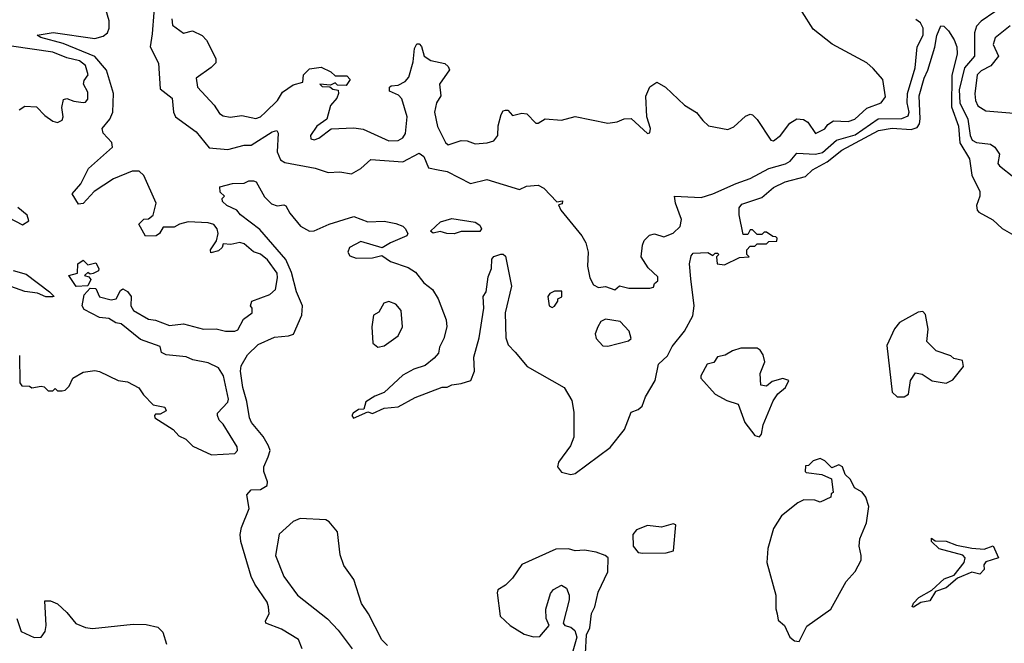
# Model space of a CAD drawing. Extents: x 2472589 to 2662339, y 701009 to 849030.
# Tile 288 of 406: x 2541282 to 2545504, y 792788 to 795461. Entities that reach past the tile are written whole.
import ezdxf

# ---------------------------------------------------------------- set-up
doc = ezdxf.new("R2010")
doc.units = 0

msp = doc.modelspace()

# ---------------------------------------------------------------- linework, layer by layer
at = {"layer": '0CON05XD'}
for points in [[(2541864.5, 795585), (2541849.9, 795400.1), (2541841.8, 795345), (2541878.1, 795275), (2541884.5, 795164.5), (2541936.9, 795125), (2541941.5, 795065), (2541951.1, 795045), (2542039.6, 794979.6), (2542095, 794911.2), (2542175, 794904.4), (2542245, 794923.3), (2542275, 794923.3), (2542365, 794980.6), (2542385, 794986), (2542391.2, 794975), (2542387.1, 794895), (2542400.9, 794860.9), (2542419.4, 794849.4), (2542550, 794825), (2542605, 794806.7), (2542655, 794808.8), (2542705, 794800), (2542745, 794822.5), (2542788.8, 794861.2), (2542925, 794852.2), (2542995, 794888.8), (2543015.8, 794875), (2543035.8, 794825.8), (2543077, 794817), (2543115, 794810), (2543215, 794758.8), (2543285, 794775.8), (2543425, 794732.5), (2543455, 794747.5), (2543505, 794751.2), (2543529.3, 794739.3), (2543585, 794680), (2543610, 794685), (2543608.3, 794671.7), (2543592.5, 794667.5), (2543602.5, 794645), (2543693.3, 794535), (2543710, 794505), (2543720, 794465), (2543716.7, 794405), (2543727.5, 794355), (2543742.5, 794325), (2543765, 794312.5), (2543795, 794317.5), (2543835, 794302.5), (2543855, 794320), (2543895, 794310), (2543985, 794310), (2544000, 794315), (2544005, 794330), (2544018.3, 794341.7), (2544018.3, 794358.3), (2543977, 794397), (2543947.5, 794445), (2543952.5, 794495), (2543960, 794515), (2543983, 794537), (2544005, 794542.5), (2544045, 794530), (2544085, 794546), (2544114.4, 794575), (2544120.4, 794605), (2544094.3, 794675), (2544090, 794705), (2544205, 794699.1), (2544255, 794714.5), (2544355, 794759.5), (2544415, 794780), (2544495, 794822.9), (2544566.7, 794843.3), (2544585.6, 794855), (2544615, 794889.4), (2544695, 794884.7), (2544725, 794892.4), (2544785, 794944.2), (2544865, 794967), (2544963.7, 795036.3), (2545065, 795036.8), (2545091.7, 795048.3), (2545095.9, 795065), (2545087.4, 795105), (2545089.5, 795145), (2545122.3, 795255), (2545130.7, 795345), (2545156.2, 795395), (2545156.1, 795425), (2545145, 795446.9), (2545125, 795462.1)], [(2542205, 793601.2), (2542216.2, 793615), (2542215, 793630), (2542155, 793727.5), (2542137.5, 793745), (2542130, 793765), (2542130, 793775), (2542175, 793822), (2542177.8, 793835), (2542156.4, 793935), (2542135, 793968.8), (2542090.5, 793990.5), (2542025, 794003.8), (2541996, 794016), (2541910, 794025), (2541890, 794035), (2541885, 794060), (2541800.5, 794090.5), (2541717, 794157), (2541695, 794161.2), (2541665, 794180), (2541625, 794184), (2541559.3, 794219.3), (2541550, 794235), (2541558.3, 794281.7), (2541585, 794310), (2541608.3, 794308.3), (2541625, 794272.5), (2541675, 794260), (2541696, 794264), (2541715, 794300), (2541725, 794307.5), (2541745, 794296.7), (2541760, 794275), (2541758.8, 794235), (2541770, 794215), (2541835, 794177.5), (2541865, 794173.3), (2541925, 794150), (2541985, 794158), (2542070, 794135), (2542125, 794136.2), (2542165, 794126), (2542205, 794126), (2542217.9, 794132.1), (2542242, 794178), (2542280, 794205), (2542280, 794225), (2542272.5, 794235), (2542277.5, 794255), (2542355, 794283.8), (2542378.8, 794305), (2542388.6, 794355), (2542386.5, 794375), (2542345, 794432), (2542315.7, 794455.7), (2542285, 794466.2), (2542245, 794500), (2542225.9, 794505.9), (2542187.5, 794497.5), (2542155, 794500), (2542150, 794485), (2542135, 794470), (2542101.7, 794461.7), (2542100, 794475), (2542127, 794513), (2542133.8, 794545), (2542128.8, 794565), (2542115, 794583.3), (2542090.8, 794590.8), (2542005, 794594.2), (2541967.5, 794585), (2541945, 794572), (2541898.3, 794571.7), (2541882.5, 794545), (2541867.5, 794535), (2541822.5, 794532.5), (2541793.3, 794585), (2541815, 794606.7), (2541835, 794607.5), (2541855, 794622.5), (2541867.5, 794675), (2541815, 794793.8), (2541795, 794811.9), (2541765, 794811.9), (2541685, 794778.6), (2541601.2, 794725), (2541555, 794672.5), (2541535, 794670), (2541507.5, 794715), (2541545, 794757.5), (2541577, 794823), (2541680, 794915), (2541678, 794935), (2541641.1, 794975), (2541635.6, 794995), (2541669.4, 795035), (2541681.9, 795065), (2541685.3, 795145), (2541655.3, 795245), (2541605, 795303.5), (2541469.3, 795359.3), (2541373.8, 795385), (2541357.5, 795395), (2541426.4, 795406.4), (2541605, 795380), (2541639.9, 795390.1), (2541659.1, 795405), (2541666.2, 795425), (2541666.6, 795456.6), (2541648.6, 795515)], [(2541934.4, 795465), (2541937.4, 795437.4), (2541985, 795402.5), (2542023, 795413), (2542065, 795392.5), (2542083.6, 795373.6), (2542123.8, 795295), (2542123.3, 795276.7), (2542104.2, 795255.8), (2542039.3, 795210.7), (2542045, 795172), (2542116, 795095), (2542138.8, 795058.8), (2542155, 795049.2), (2542185, 795042.5), (2542235, 795050), (2542295, 795036.9), (2542315, 795044.3), (2542336.9, 795065), (2542388, 795115), (2542409.7, 795150.3), (2542455, 795181.4), (2542496.4, 795193.6), (2542500, 795225), (2542525, 795250), (2542575, 795257.5), (2542617, 795237), (2542635, 795220), (2542685, 795220), (2542700, 795205), (2542681.7, 795178.3), (2542645, 795180), (2542635, 795190), (2542615, 795180), (2542570, 795185), (2542580, 795175), (2542613, 795173), (2542625, 795162.5), (2542648.3, 795158.3), (2542650, 795145), (2542642.5, 795125), (2542615, 795092.5), (2542600, 795035), (2542556.2, 795005), (2542530, 794965), (2542530.5, 794950.5), (2542545, 794946.2), (2542565, 794952.5), (2542617.5, 794992.5), (2542715, 794996.9), (2542755, 794991.1), (2542865, 794942.1), (2542905, 794942.5), (2542925, 794954.4), (2542936.4, 794973.6), (2542943.8, 795045), (2542921.2, 795121.2), (2542907.3, 795137.3), (2542867.5, 795155), (2542868.3, 795171.7), (2542875, 795177.5), (2542905, 795180), (2542935, 795196.2), (2542950.8, 795215), (2542969.3, 795280.7), (2542975, 795337.5), (2542985, 795357.5), (2542995, 795357.5), (2543005, 795346.7), (2543017.1, 795305), (2543045.4, 795285.4), (2543105, 795272.5), (2543120.3, 795260.3), (2543125.9, 795245.9), (2543082, 795185), (2543088.8, 795135), (2543070, 795105), (2543061.8, 795065), (2543073.8, 795003.8), (2543108, 794935), (2543120, 794925), (2543175, 794943.3), (2543201.4, 794941.4), (2543235, 794928.9), (2543287.3, 794932.7), (2543315, 794942), (2543332, 794965), (2543333.9, 795006.1), (2543346.7, 795055), (2543355, 795070), (2543365, 795073.3), (2543375, 795072.5), (2543395, 795050), (2543435, 795060), (2543457, 795057), (2543495, 795017.5), (2543505, 795017.5), (2543535, 795036.7), (2543605, 795030), (2543665, 795046.7), (2543805, 795017.5), (2543845, 795023.3), (2543875, 795036.7), (2543905, 795037.5), (2543975, 794973.3), (2543985, 794976.7), (2543987.8, 794995), (2543971.2, 795045), (2543967, 795133), (2543985, 795172.5), (2544015, 795192.5), (2544052.3, 795172.3), (2544132.5, 795095), (2544185, 795063.8), (2544211.7, 795028.3), (2544236.1, 795006.1), (2544319.5, 794990.5), (2544345, 795002), (2544395, 795048), (2544415, 795056.2), (2544425, 795053.8), (2544445, 795033.3), (2544503.8, 794945), (2544515, 794941.2), (2544545, 794964.2), (2544585, 795017.5), (2544615, 795035.7), (2544642.7, 795032.7), (2544662.3, 795022.3), (2544695, 794972.5), (2544735, 794993.8), (2544748.3, 795011.7), (2544772, 795028), (2544835, 795024.2), (2544863.3, 795035), (2544915, 795082), (2544976.7, 795105), (2544995, 795130), (2544983.9, 795203.9), (2544941.7, 795251.7), (2544915, 795276.2), (2544766.4, 795356.4), (2544685, 795420), (2544637.5, 795495)], [(2545464.2, 795495), (2545404.8, 795455.2), (2545385, 795432.9), (2545375.9, 795404.1), (2545376.4, 795305), (2545334.3, 795255), (2545310.3, 795159.7), (2545313.9, 795105), (2545348.2, 795035), (2545357.5, 794965), (2545366.7, 794945), (2545385, 794933.9), (2545445, 794927.1), (2545464.3, 794915), (2545484, 794885), (2545476.7, 794845), (2545483.3, 794835), (2545545.6, 794785.6)], [(2542386.8, 794663.2), (2542415, 794667.5), (2542423, 794663), (2542441.1, 794631.1), (2542486, 794576), (2542525, 794554.4), (2542545, 794555.5), (2542608.8, 794585), (2542715, 794618.1), (2542775, 794594.5), (2542845, 794597.1), (2542895, 794588), (2542925, 794576.7), (2542935.8, 794565.8), (2542946.7, 794545), (2542942.5, 794535), (2542872.5, 794505), (2542837, 794483), (2542745, 794510), (2542696.7, 794485), (2542690, 794465), (2542698.3, 794448.3), (2542725, 794439.2), (2542795, 794440), (2542835, 794450), (2542872.5, 794425), (2542948.3, 794398.3), (2542979.3, 794379.3), (2543015, 794332.5), (2543052.5, 794305), (2543076.2, 794265), (2543111.2, 794175), (2543113.8, 794145), (2543101.2, 794095), (2543082.3, 794057.7), (2543077.7, 794032.3), (2543060, 794010), (2543021.2, 793978.8), (2542972.5, 793962.5), (2542925, 793938), (2542845, 793862.5), (2542805, 793847.5), (2542767, 793823), (2542758.3, 793791.7), (2542735, 793790), (2542712, 793775), (2542706.7, 793765), (2542713.8, 793753.8), (2542775, 793780), (2542795, 793773.8), (2542845, 793796.7), (2542905, 793802.2), (2542977.9, 793842.1), (2543094.2, 793885.8), (2543115, 793886.2), (2543135, 793896.2), (2543175, 793901.2), (2543216.7, 793915), (2543233.3, 793955), (2543230, 794015), (2543253, 794097), (2543272.5, 794225), (2543270, 794275), (2543282.5, 794295), (2543290.7, 794359.3), (2543306.2, 794395), (2543306.7, 794435), (2543315, 794446.7), (2543345, 794456.2), (2543355, 794456.7), (2543365, 794447.5), (2543390.9, 794319.1), (2543364.6, 794204.6), (2543367.6, 794097.6), (2543376.8, 794066.8), (2543406.6, 794036.6), (2543458, 793975), (2543617.1, 793885), (2543649.4, 793829.4), (2543658.6, 793778.6), (2543658.8, 793671.2), (2543643.9, 793635), (2543592.5, 793565), (2543588.1, 793545), (2543605, 793521.4), (2543645, 793512.2), (2543665, 793515.6), (2543815, 793627.1), (2543875.8, 793704.2), (2543905, 793778.8), (2543935, 793790), (2543951.2, 793805), (2543966, 793845), (2544006.7, 793915), (2544021.4, 793985), (2544060.3, 794019.7), (2544079.8, 794060.2), (2544133.6, 794126.4), (2544168.7, 794191.3), (2544173.9, 794235), (2544160.2, 794350.2), (2544154.6, 794415), (2544161.4, 794448.6), (2544170, 794460), (2544233.6, 794463.6), (2544255, 794450), (2544265, 794460), (2544275, 794460), (2544280, 794455), (2544270, 794445), (2544272.5, 794415), (2544305, 794410), (2544368.3, 794441.7), (2544410, 794445), (2544400, 794455), (2544400, 794475), (2544415, 794490), (2544435, 794490), (2544445, 794500), (2544485, 794500), (2544495, 794510), (2544528.3, 794511.7), (2544530, 794525), (2544525, 794530), (2544511.7, 794531.7), (2544485, 794550), (2544475, 794550), (2544465, 794540), (2544445, 794540), (2544425, 794560), (2544415, 794560), (2544405, 794540), (2544385, 794540), (2544367.5, 794625), (2544367.5, 794655), (2544379.3, 794670.7), (2544465, 794698.6), (2544515, 794741.4), (2544564.1, 794765.9), (2544651.4, 794788.6), (2544681.9, 794818.1), (2544745, 794851.6), (2544807.8, 794902.2), (2544965, 794986.3), (2545023.7, 794996.3), (2545105, 794990), (2545130.5, 794999.5), (2545141.2, 795015), (2545143.9, 795036.1), (2545139.7, 795135), (2545160.1, 795209.9), (2545176.5, 795245), (2545206.7, 795343.3), (2545215, 795392.5), (2545232.5, 795435), (2545245, 795433.3), (2545265, 795413.8), (2545290, 795375), (2545300.8, 795345), (2545301.9, 795315), (2545278.8, 795221.2), (2545277.6, 795087.6), (2545307.6, 795005), (2545313.7, 794933.7), (2545355.5, 794865), (2545365.5, 794795), (2545399.4, 794725), (2545399.2, 794705), (2545385.8, 794665), (2545388, 794645), (2545395, 794636.2), (2545455, 794603.8), (2545495.6, 794565.6), (2545645, 794480)], [(2545530, 795435), (2545465, 795383.3), (2545456, 795355), (2545480, 795305), (2545447.2, 795262.8), (2545405, 795241.9), (2545387.5, 795225), (2545377.3, 795142.7), (2545380.5, 795115), (2545391.1, 795091.1), (2545425, 795070.8), (2545545, 795060)], [(2541280, 795075), (2541305, 795090), (2541355, 795087.5), (2541390.5, 795050.5), (2541425, 795026.7), (2541445, 795020), (2541465, 795030), (2541468.8, 795045), (2541463.8, 795085), (2541470.7, 795119.3), (2541485, 795123.3), (2541515, 795111.2), (2541555, 795106.7), (2541565, 795107.5), (2541575, 795120), (2541575, 795150), (2541556.7, 795185), (2541559.3, 795200.7), (2541576, 795225), (2541564.4, 795265), (2541539.2, 795285), (2541485, 795297.5), (2541425, 795321.9), (2541246.8, 795346.8)], [(2542494, 792765), (2542478, 792805), (2542405, 792849.2), (2542337.5, 792875), (2542336.7, 792885), (2542352.5, 792915), (2542350, 792945), (2542343.5, 792965), (2542291.4, 793041.4), (2542275.3, 793075.3), (2542230.8, 793225), (2542227.9, 793255), (2542233.8, 793285), (2542266.6, 793366.6), (2542255.8, 793425), (2542274.4, 793445.6), (2542315, 793447.5), (2542343.3, 793465), (2542345, 793480), (2542329.2, 793525), (2542329.2, 793545), (2542347.5, 793587.5), (2542356, 793615), (2542350, 793635), (2542325.8, 793675), (2542275.8, 793735), (2542267.8, 793755), (2542256.4, 793825), (2542238.9, 793885), (2542229.5, 793955), (2542232.1, 793977.9), (2542260, 794025), (2542305, 794069.5), (2542375, 794100), (2542434.5, 794105.5), (2542456.5, 794113.5), (2542492.6, 794195), (2542494.8, 794235), (2542469.2, 794295), (2542448, 794378), (2542423.4, 794433.4), (2542312, 794562), (2542230, 794625), (2542214, 794644), (2542170, 794665), (2542151.7, 794681.7), (2542150, 794695), (2542160, 794705), (2542141.7, 794721.7), (2542140, 794745), (2542195, 794759.2), (2542245, 794760), (2542265, 794770), (2542285, 794770), (2542295.8, 794765.8), (2542331.5, 794701.5), (2542361.5, 794671.5), (2542386.8, 794663.2)], [(2541235, 794612.5), (2541295, 794581.2), (2541321.7, 794598.3), (2541315, 794622.5), (2541275, 794656.2)], [(2543145, 794543.8), (2543113.9, 794543.9), (2543085, 794552.5), (2543055, 794546.7), (2543043.3, 794555), (2543087.5, 794595), (2543135, 794608.8), (2543235, 794592.5), (2543255, 794580), (2543262.5, 794565), (2543255, 794553.3), (2543175, 794552.5), (2543145, 794543.8)], [(2541525, 794317.5), (2541492.5, 794365), (2541530, 794375), (2541532.5, 794415), (2541555, 794430), (2541575, 794410), (2541608.3, 794418.3), (2541622.5, 794395), (2541620, 794385), (2541597, 794373), (2541585, 794370), (2541575, 794377.5), (2541560, 794365), (2541578.3, 794358.3), (2541587, 794347), (2541575, 794320), (2541525, 794317.5)], [(2541255, 794385.8), (2541309.7, 794369.7), (2541410, 794295), (2541430, 794275), (2541425, 794272.5), (2541395, 794273.8), (2541358.3, 794288.3), (2541305, 794296.2), (2541205, 794332)], [(2543565, 794227.5), (2543575, 794232.5), (2543590, 794255), (2543590, 794265), (2543607, 794273), (2543607, 794297), (2543575, 794297.5), (2543555, 794287.5), (2543547.5, 794275), (2543552.5, 794235), (2543565, 794227.5)], [(2542817.7, 794057.7), (2542845, 794062.5), (2542905, 794106), (2542924.2, 794145), (2542917.5, 794215), (2542895, 794241.2), (2542865, 794253.3), (2542843.6, 794246.4), (2542823, 794207), (2542800, 794195), (2542792.5, 794145), (2542796.7, 794075), (2542817.7, 794057.7)], [(2543805, 794061.9), (2543892.5, 794085), (2543903.8, 794095), (2543896.1, 794126.1), (2543857, 794167), (2543795, 794177.5), (2543775, 794167.5), (2543761.2, 794145), (2543750, 794115), (2543754.2, 794094.2), (2543783.5, 794063.5), (2543805, 794061.9)], [(2545075, 793844), (2545093.6, 793856.4), (2545102.5, 793915), (2545123, 793947), (2545151.7, 793941.7), (2545195, 793912.5), (2545255, 793903.3), (2545283, 793917), (2545330, 793975), (2545325, 794000), (2545288.3, 794008.3), (2545275, 794020), (2545211.7, 794041.7), (2545171.7, 794081.7), (2545177.5, 794135), (2545167, 794197), (2545155, 794210), (2545135, 794207.5), (2545055, 794162.5), (2545033.9, 794136.1), (2545000, 794065), (2545022.9, 793865), (2545045, 793844.2), (2545075, 793844)], [(2544455, 793673.8), (2544463.8, 793685), (2544470.8, 793725), (2544512.9, 793827.1), (2544533, 793857), (2544566.2, 793885), (2544580, 793915), (2544555, 793923.3), (2544509.3, 793910.7), (2544485, 793890), (2544460, 793895), (2544457.5, 793945), (2544478, 793995), (2544470, 794025), (2544457.5, 794045), (2544445, 794052.5), (2544375, 794053.3), (2544338.3, 794041.7), (2544307.5, 794022.5), (2544275, 794016.7), (2544258.3, 793991.7), (2544230, 793985), (2544202.5, 793935), (2544203.3, 793925), (2544265, 793856.2), (2544315, 793828.8), (2544363.3, 793813.3), (2544392.5, 793735), (2544435, 793678.8), (2544455, 793673.8)], [(2541281.7, 794021.7), (2541282.5, 793905), (2541291.7, 793891.7), (2541325, 793890), (2541335, 793882.5), (2541375, 793890), (2541387, 793887), (2541405, 793870), (2541425, 793870), (2541435, 793880), (2541445, 793870), (2541465, 793870), (2541477, 793873), (2541495, 793890), (2541510, 793925), (2541555, 793950), (2541605, 793957.5), (2541625, 793952.5), (2541704.1, 793914.1), (2541745, 793908.8), (2541793.8, 793883.8), (2541812.7, 793852.7), (2541855, 793810), (2541905, 793800), (2541910, 793785), (2541885, 793770), (2541865, 793770), (2541860, 793765), (2541862.5, 793755), (2541940, 793705), (2541965, 793677.5), (2541995, 793663.3), (2542025, 793633.3), (2542105, 793596.2), (2542205, 793601.2)], [(2544625, 792796.7), (2544658, 792862), (2544760.5, 792935), (2544826.2, 793053.8), (2544865, 793096.7), (2544890, 793145), (2544891.2, 793165), (2544881.4, 793205), (2544884.4, 793235.6), (2544913.8, 793305), (2544923.8, 793375), (2544911.2, 793415), (2544895, 793436.2), (2544862.5, 793455), (2544845, 793490), (2544821.7, 793511.7), (2544810, 793545), (2544795, 793552.5), (2544765, 793540), (2544735, 793570), (2544715, 793580), (2544685, 793570), (2544665, 793550), (2544651.7, 793548.3), (2544650, 793525), (2544655, 793520), (2544721.7, 793511.7), (2544763, 793493), (2544770, 793435), (2544761.7, 793428.3), (2544760, 793415), (2544715, 793392.5), (2544691.7, 793401.7), (2544645, 793402.5), (2544619.3, 793390.7), (2544548.8, 793335), (2544515, 793280), (2544490, 793195), (2544485.8, 793135), (2544524.3, 792995), (2544524.1, 792935.9), (2544530, 792915), (2544535, 792887.5), (2544561.2, 792865), (2544584.2, 792815), (2544605, 792798.8), (2544625, 792796.7)], [(2542859.5, 792779.5), (2542835, 792803.3), (2542778.8, 792915), (2542748.6, 792958.6), (2542715, 793061.2), (2542672.3, 793122.3), (2542657, 793167), (2542645, 793266.2), (2542609.3, 793309.3), (2542595, 793317.5), (2542485, 793323.3), (2542455, 793310), (2542395, 793256), (2542380, 793165), (2542415.6, 793075), (2542473.8, 792995), (2542602.7, 792892.7), (2542647.5, 792845), (2542708.8, 792765)], [(2543955, 793174.8), (2544055, 793175.6), (2544085.7, 793184.3), (2544096.4, 793296.4), (2544085, 793300), (2544033.9, 793286.1), (2543975, 793292.5), (2543927.5, 793275), (2543912, 793255), (2543913.3, 793205), (2543935, 793178.1), (2543955, 793174.8)], [(2545115, 792942.5), (2545110, 792945), (2545115, 792960), (2545137.5, 792985), (2545193.6, 793016.4), (2545246.7, 793065), (2545289.5, 793080.5), (2545332, 793135), (2545336.7, 793155), (2545326.1, 793166.1), (2545225, 793192.5), (2545192.5, 793225), (2545191.7, 793238.3), (2545207.5, 793227.5), (2545255, 793226.2), (2545298.8, 793208.8), (2545365, 793196), (2545417.7, 793192.3), (2545456.7, 793206.7), (2545478.8, 793155), (2545425, 793137.5), (2545416.7, 793125), (2545417.5, 793105), (2545400, 793085), (2545365, 793092.5), (2545303, 793067), (2545255, 793026.7), (2545210, 793010), (2545185, 792970), (2545146.7, 792963.3), (2545115, 792942.5)], [(2543708.5, 792745), (2543712.6, 792825), (2543726.6, 792855), (2543734.5, 792915.5), (2543748.5, 792945), (2543762.2, 793007.8), (2543804.6, 793095), (2543806, 793155), (2543793.3, 793165), (2543755, 793179.4), (2543705, 793186.9), (2543665, 793184), (2543635, 793193.3), (2543581.7, 793191.7), (2543435, 793126.2), (2543395, 793067.5), (2543365, 793037.5), (2543333, 793017), (2543330, 793005), (2543343.3, 792905), (2543385, 792864), (2543445, 792827.5), (2543485, 792815.7), (2543512.5, 792817.5), (2543552.5, 792865), (2543540, 792895), (2543538.8, 792935), (2543558.3, 793001.7), (2543570.7, 793019.3), (2543605, 793037.5), (2543627.5, 793025), (2543638.8, 792995), (2543638.8, 792975), (2543613.3, 792875), (2543620, 792865), (2543645, 792858), (2543662.7, 792842.7), (2543671.2, 792815), (2543651.8, 792745)], [(2541270.4, 792895), (2541289.5, 792839.5), (2541345, 792813.1), (2541375, 792814.2), (2541391.2, 792838.8), (2541395.4, 792865), (2541390, 792970), (2541415, 792970), (2541445, 792956.9), (2541485, 792920.6), (2541523.1, 792873.1), (2541565, 792855.4), (2541595, 792851.5), (2541769.1, 792870.9), (2541825, 792868.5), (2541875, 792858), (2541895.6, 792835.6), (2541912.5, 792785)]]:
    msp.add_lwpolyline(points, dxfattribs=at)

doc.saveas('drawing.dxf')
